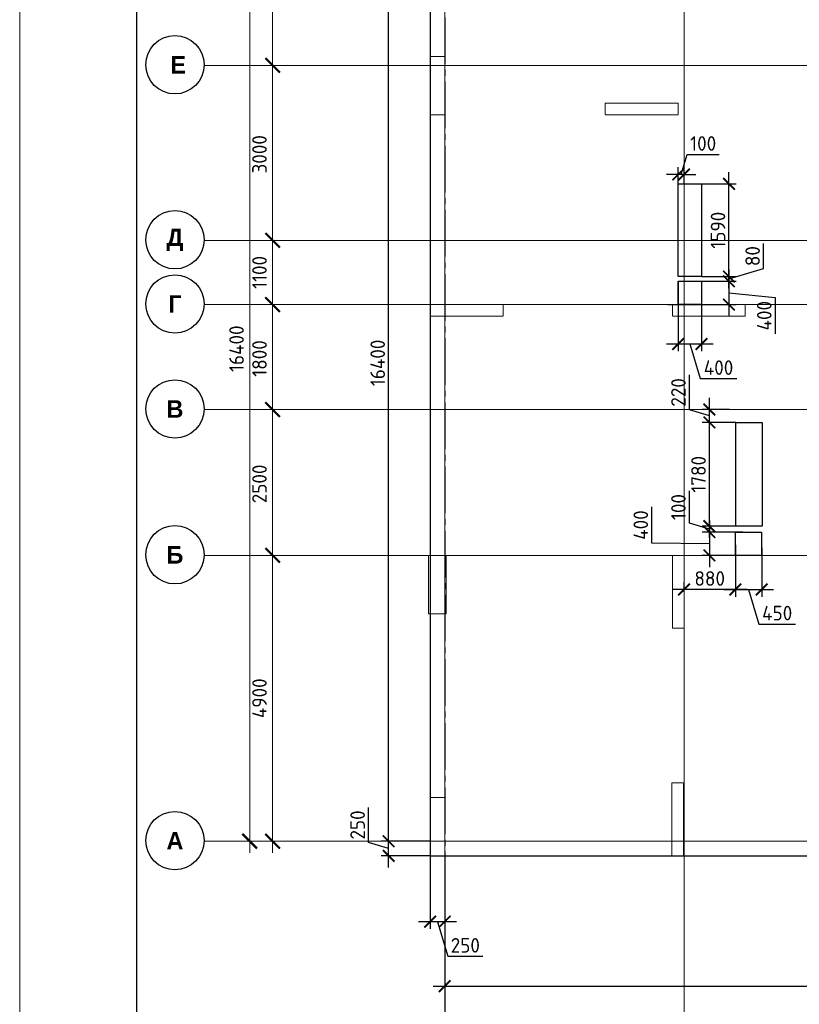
# Model space of a CAD drawing. Header units: millimetres. Extents: x -42044588 to 856694, y -806701 to 941911.
# Tile 860 of 1056: x -203199 to -189843, y -140596 to -123717. Entities that reach past the tile are written whole.
import ezdxf

# ---------------------------------------------------------------- set-up
doc = ezdxf.new("R2010")
doc.units = ezdxf.units.MM
for name, pattern in [('______5', [1100, 800, -100, 100, -100]), ('DASHED', [7, 5, -2, 0]), ('осевая', [50.8, 31.75, -6.35, 6.35, -6.35])]:
    doc.linetypes.add(name, pattern=pattern)
doc.layers.add('Колонна_ бетон', color=7, linetype='Continuous', lineweight=50, true_color=0xb4b496)
for name, color, linetype, lineweight in [('Оси', 40, '______5', 18), ('Перекрытие ж_бетон', 1, 'Continuous', 30), ('РАЗМЕРЫ', 1, 'Continuous', 9), ('ТОНКИЕ', 7, 'Continuous', 9)]:
    doc.layers.add(name, color=color, linetype=linetype, lineweight=lineweight)
doc.layers.add('ТОЛСТЫЕ_ОСНОВНЫЕ', color=6, linetype='Continuous')
doc.styles.add('Century Gothic', font='GOTHIC.TTF')
doc.styles.add('GOST-2.304_Type-B', font='GOST_Common.ttf')
doc.dimstyles.new('СПДС', dxfattribs={"dimscale": 100, "dimtxt": 2.5, "dimasz": 2, "dimexe": 1.25, "dimexo": 0, "dimtad": 1, "dimdec": 0, "dimrnd": 5, "dimtxsty": 'GOST-2.304_Type-B', "dimblk": 'ARCHTICK', "dimcen": 2.5, "dimdle": 2, "dimclrd": 1, "dimclre": 1, "dimclrt": 1, "dimadec": 0, "dimazin": 2, "dimtfac": 0.75, "dimtdec": 0, "dimtmove": 1, "dimatfit": 3, "dimfxl": 0, "dimtolj": 1, "dimarcsym": 0})

# ---------------------------------------------------------------- blocks, each defined once
blk = doc.blocks.new('_ArchTick')
at = {"color": 0, "linetype": 'ByBlock', "const_width": 0.15}
blk.add_lwpolyline([(-0.5, -0.5), (0.5, 0.5)], dxfattribs=at)
blk = doc.blocks.new('*D6709')
at = {"color": 1, "lineweight": -2, "transparency": 16777216}
for p, q in [((-89046, -342901), (-89046, -326101)), ((-89266, -326301), (-88921, -326301)), ((-89046, -342701), (-89171, -342701))]:
    blk.add_line(p, q, dxfattribs=at)
at = {"layer": 'DEFPOINTS', "color": 0, "transparency": 16777216}
for p in [(-89266, -326301), (-89046, -326301), (-89046, -342701)]:
    blk.add_point(p, dxfattribs=at)
at = {"color": 1, "lineweight": -2, "transparency": 16777216, "xscale": 250, "yscale": 250, "zscale": 250}
for p, rotation in [((-89046, -326301), 90), ((-89046, -342701), 270)]:
    blk.add_blockref('_ArchTick', p, dxfattribs=dict(at, rotation=rotation))
at = {"color": 1, "transparency": 16777216, "insert": (-89271, -334259), "char_height": 250, "width": 104166.67, "attachment_point": 5, "rotation": 90, "style": 'GOST-2.304_Type-B'}
blk.add_mtext('\\A1;16400', dxfattribs=at)
blk = doc.blocks.new('NSY101')
at = {"color": 0, "linetype": 'ByBlock', "lineweight": -2}
blk.add_circle((0, 0), 50, dxfattribs=at)
blk = doc.blocks.new('СЛОЖНЫЙ_ОБЪЕКТ_23')
at = {"layer": 'Оси', "color": 16, "linetype": 'Continuous', "lineweight": 25, "transparency": 33554687, "xscale": 9.999999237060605, "yscale": 9.999999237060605, "zscale": 9.999999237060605}
blk.add_blockref('NSY101', (-12319, -19997), dxfattribs=at)
at = {"layer": 'Оси', "color": 16, "linetype": 'Continuous', "lineweight": 25, "transparency": 33554687, "insert": (-12319, -19997), "char_height": 300, "width": 460, "attachment_point": 5, "style": 'Century Gothic'}
blk.add_mtext('\\A1;{\\fCentury Gothic|i0|b1;\\H300.000000;\\W1.000000;\\C16;А}\\P', dxfattribs=at)
blk = doc.blocks.new('СЛОЖНЫЙ_ОБЪЕКТ_24')
at = {"layer": 'Оси', "color": 16, "linetype": 'Continuous', "lineweight": 25, "transparency": 33554687, "xscale": 9.999999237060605, "yscale": 9.999999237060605, "zscale": 9.999999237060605}
blk.add_blockref('NSY101', (-12319, -15097), dxfattribs=at)
at = {"layer": 'Оси', "color": 16, "linetype": 'Continuous', "lineweight": 25, "transparency": 33554687, "insert": (-12319, -15097), "char_height": 300, "width": 390, "attachment_point": 5, "style": 'Century Gothic'}
blk.add_mtext('\\A1;{\\fCentury Gothic|i0|b1;\\H300.000000;\\W1.000000;\\C16;Б}\\P', dxfattribs=at)
blk = doc.blocks.new('СЛОЖНЫЙ_ОБЪЕКТ_25')
at = {"layer": 'Оси', "color": 16, "linetype": 'Continuous', "lineweight": 25, "transparency": 33554687, "xscale": 9.999999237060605, "yscale": 9.999999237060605, "zscale": 9.999999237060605}
blk.add_blockref('NSY101', (-12319, -12597), dxfattribs=at)
at = {"layer": 'Оси', "color": 16, "linetype": 'Continuous', "lineweight": 25, "transparency": 33554687, "insert": (-12319, -12597), "char_height": 300, "width": 390, "attachment_point": 5, "style": 'Century Gothic'}
blk.add_mtext('\\A1;{\\fCentury Gothic|i0|b1;\\H300.000000;\\W1.000000;\\C16;В}\\P', dxfattribs=at)
blk = doc.blocks.new('СЛОЖНЫЙ_ОБЪЕКТ_26')
at = {"layer": 'Оси', "color": 16, "linetype": 'Continuous', "lineweight": 25, "transparency": 33554687, "xscale": 9.999999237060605, "yscale": 9.999999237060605, "zscale": 9.999999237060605}
blk.add_blockref('NSY101', (-12319, -10797), dxfattribs=at)
at = {"layer": 'Оси', "color": 16, "linetype": 'Continuous', "lineweight": 25, "transparency": 33554687, "insert": (-12319, -10797), "char_height": 300, "width": 345, "attachment_point": 5, "style": 'Century Gothic'}
blk.add_mtext('\\A1;{\\fCentury Gothic|i0|b1;\\H300.000000;\\W1.000000;\\C16;Г}\\P', dxfattribs=at)
blk = doc.blocks.new('СЛОЖНЫЙ_ОБЪЕКТ_27')
at = {"layer": 'Оси', "color": 16, "linetype": 'Continuous', "lineweight": 25, "transparency": 33554687, "xscale": 9.999999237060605, "yscale": 9.999999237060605, "zscale": 9.999999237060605}
blk.add_blockref('NSY101', (-12319, -9697), dxfattribs=at)
at = {"layer": 'Оси', "color": 16, "linetype": 'Continuous', "lineweight": 25, "transparency": 33554687, "insert": (-12319, -9697), "char_height": 300, "width": 470, "attachment_point": 5, "style": 'Century Gothic'}
blk.add_mtext('\\A1;{\\fCentury Gothic|i0|b1;\\H300.000000;\\W1.000000;\\C16;Д}\\P', dxfattribs=at)
blk = doc.blocks.new('СЛОЖНЫЙ_ОБЪЕКТ_62')
at = {"layer": 'Оси', "color": 16, "linetype": 'Continuous', "lineweight": 25, "transparency": 33554687, "xscale": 9.999999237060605, "yscale": 9.999999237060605, "zscale": 9.999999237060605}
blk.add_blockref('NSY101', (-12319, -6697), dxfattribs=at)
at = {"layer": 'Оси', "color": 16, "linetype": 'Continuous', "lineweight": 25, "transparency": 33554687, "insert": (-12319, -6697), "char_height": 300, "width": 480, "attachment_point": 5, "style": 'Century Gothic'}
blk.add_mtext('\\A1;{\\fCentury Gothic|i0|b1;\\H300.000000;\\W1.000000;\\C16; Е}\\P', dxfattribs=at)
blk = doc.blocks.new('*D6711')
at = {"color": 1, "lineweight": -2, "transparency": 16777216}
for p, q in [((-88653, -342901), (-88653, -337601)), ((-88653, -337801), (-88778, -337801)), ((-88653, -342701), (-88778, -342701))]:
    blk.add_line(p, q, dxfattribs=at)
at = {"layer": 'DEFPOINTS', "color": 0, "transparency": 16777216}
for p in [(-88653, -337801), (-88653, -337801), (-88653, -342701)]:
    blk.add_point(p, dxfattribs=at)
at = {"color": 1, "lineweight": -2, "transparency": 16777216, "xscale": 250, "yscale": 250, "zscale": 250}
for p, rotation in [((-88653, -337801), 90), ((-88653, -342701), 270)]:
    blk.add_blockref('_ArchTick', p, dxfattribs=dict(at, rotation=rotation))
at = {"color": 1, "transparency": 16777216, "insert": (-88878, -340251), "char_height": 250, "width": 83333.33, "attachment_point": 5, "rotation": 90, "style": 'GOST-2.304_Type-B'}
blk.add_mtext('\\A1;4900', dxfattribs=at)
blk = doc.blocks.new('*D6712')
at = {"color": 1, "lineweight": -2, "transparency": 16777216}
for p, q in [((-88653, -338001), (-88653, -335101)), ((-88653, -335301), (-88778, -335301)), ((-88653, -337801), (-88778, -337801))]:
    blk.add_line(p, q, dxfattribs=at)
at = {"layer": 'DEFPOINTS', "color": 0, "transparency": 16777216}
for p in [(-88653, -335301), (-88653, -335301), (-88653, -337801)]:
    blk.add_point(p, dxfattribs=at)
at = {"color": 1, "lineweight": -2, "transparency": 16777216, "xscale": 250, "yscale": 250, "zscale": 250}
for p, rotation in [((-88653, -335301), 90), ((-88653, -337801), 270)]:
    blk.add_blockref('_ArchTick', p, dxfattribs=dict(at, rotation=rotation))
at = {"color": 1, "transparency": 16777216, "insert": (-88878, -336576), "char_height": 250, "width": 83333.33, "attachment_point": 5, "rotation": 90, "style": 'GOST-2.304_Type-B'}
blk.add_mtext('\\A1;2500', dxfattribs=at)
blk = doc.blocks.new('*D6713')
at = {"color": 1, "lineweight": -2, "transparency": 16777216}
for p, q in [((-88653, -335501), (-88653, -333301)), ((-88653, -333501), (-88778, -333501)), ((-88653, -335301), (-88778, -335301))]:
    blk.add_line(p, q, dxfattribs=at)
at = {"layer": 'DEFPOINTS', "color": 0, "transparency": 16777216}
for p in [(-88653, -333501), (-88653, -333501), (-88653, -335301)]:
    blk.add_point(p, dxfattribs=at)
at = {"color": 1, "lineweight": -2, "transparency": 16777216, "xscale": 250, "yscale": 250, "zscale": 250}
for p, rotation in [((-88653, -333501), 90), ((-88653, -335301), 270)]:
    blk.add_blockref('_ArchTick', p, dxfattribs=dict(at, rotation=rotation))
at = {"color": 1, "transparency": 16777216, "insert": (-88878, -334426), "char_height": 250, "width": 83333.33, "attachment_point": 5, "rotation": 90, "style": 'GOST-2.304_Type-B'}
blk.add_mtext('\\A1;1800', dxfattribs=at)
blk = doc.blocks.new('*D6714')
at = {"color": 1, "lineweight": -2, "transparency": 16777216}
for p, q in [((-88653, -333701), (-88653, -332201)), ((-88653, -332401), (-88778, -332401)), ((-88653, -333501), (-88778, -333501))]:
    blk.add_line(p, q, dxfattribs=at)
at = {"layer": 'DEFPOINTS', "color": 0, "transparency": 16777216}
for p in [(-88653, -332401), (-88653, -332401), (-88653, -333501)]:
    blk.add_point(p, dxfattribs=at)
at = {"color": 1, "lineweight": -2, "transparency": 16777216, "xscale": 250, "yscale": 250, "zscale": 250}
for p, rotation in [((-88653, -332401), 90), ((-88653, -333501), 270)]:
    blk.add_blockref('_ArchTick', p, dxfattribs=dict(at, rotation=rotation))
at = {"color": 1, "transparency": 16777216, "insert": (-88878, -332951), "char_height": 250, "width": 83333.33, "attachment_point": 5, "rotation": 90, "style": 'GOST-2.304_Type-B'}
blk.add_mtext('\\A1;1100', dxfattribs=at)
blk = doc.blocks.new('*D6715')
at = {"color": 1, "lineweight": -2, "transparency": 16777216}
for p, q in [((-88653, -332601), (-88653, -329201)), ((-88653, -329401), (-88778, -329401)), ((-88653, -332401), (-88778, -332401))]:
    blk.add_line(p, q, dxfattribs=at)
at = {"layer": 'DEFPOINTS', "color": 0, "transparency": 16777216}
for p in [(-88653, -329401), (-88653, -329401), (-88653, -332401)]:
    blk.add_point(p, dxfattribs=at)
at = {"color": 1, "lineweight": -2, "transparency": 16777216, "xscale": 250, "yscale": 250, "zscale": 250}
for p, rotation in [((-88653, -329401), 90), ((-88653, -332401), 270)]:
    blk.add_blockref('_ArchTick', p, dxfattribs=dict(at, rotation=rotation))
at = {"color": 1, "transparency": 16777216, "insert": (-88878, -330926), "char_height": 250, "width": 83333.33, "attachment_point": 5, "rotation": 90, "style": 'GOST-2.304_Type-B'}
blk.add_mtext('\\A1;3000', dxfattribs=at)
blk = doc.blocks.new('*D6716')
at = {"color": 1, "lineweight": -2, "transparency": 16777216}
for p, q in [((-88653, -329601), (-88653, -326101)), ((-89077, -326301), (-88528, -326301)), ((-88653, -329401), (-88778, -329401))]:
    blk.add_line(p, q, dxfattribs=at)
at = {"layer": 'DEFPOINTS', "color": 0, "transparency": 16777216}
for p in [(-89077, -326301), (-88653, -326301), (-88653, -329401)]:
    blk.add_point(p, dxfattribs=at)
at = {"color": 1, "lineweight": -2, "transparency": 16777216, "xscale": 250, "yscale": 250, "zscale": 250}
for p, rotation in [((-88653, -326301), 90), ((-88653, -329401), 270)]:
    blk.add_blockref('_ArchTick', p, dxfattribs=dict(at, rotation=rotation))
at = {"color": 1, "transparency": 16777216, "insert": (-88878, -327851), "char_height": 250, "width": 83333.33, "attachment_point": 5, "rotation": 90, "style": 'GOST-2.304_Type-B'}
blk.add_mtext('\\A1;3100', dxfattribs=at)
blk = doc.blocks.new('*D404')
at = {"layer": 'DEFPOINTS', "color": 0, "transparency": 16777216}
for p in [(-196168, -138050), (-195918, -138050), (-196168, -139179)]:
    blk.add_point(p, dxfattribs=at)
at = {"layer": 'РАЗМЕРЫ', "color": 1, "lineweight": -2, "transparency": 16777216}
for p, q in [((-196168, -138050), (-196168, -139304)), ((-195918, -138050), (-195918, -139304)), ((-195718, -139179), (-196368, -139179)), ((-196043, -139179), (-195865, -139772)), ((-195865, -139772), (-195265, -139772))]:
    blk.add_line(p, q, dxfattribs=at)
at = {"layer": 'РАЗМЕРЫ', "color": 1, "lineweight": -2, "transparency": 16777216, "xscale": 200, "yscale": 200, "zscale": 200, "rotation": 180}
blk.add_blockref('_ArchTick', (-196168, -139179), dxfattribs=at)
at = {"layer": 'РАЗМЕРЫ', "color": 1, "lineweight": -2, "transparency": 16777216, "xscale": 200, "yscale": 200, "zscale": 200}
blk.add_blockref('_ArchTick', (-195918, -139179), dxfattribs=at)
at = {"layer": 'РАЗМЕРЫ', "color": 1, "lineweight": 0, "transparency": 16777216, "insert": (-195565, -139585), "char_height": 250, "attachment_point": 5, "style": 'GOST-2.304_Type-B'}
blk.add_mtext('\\A1;250', dxfattribs=at)
blk = doc.blocks.new('*D405')
at = {"layer": 'DEFPOINTS', "color": 0, "transparency": 16777216}
for p in [(-196879, -137800), (-196168, -137800), (-196168, -138050)]:
    blk.add_point(p, dxfattribs=at)
at = {"layer": 'РАЗМЕРЫ', "color": 1, "lineweight": -2, "transparency": 16777216}
for p, q in [((-197222, -137821), (-197222, -137221)), ((-196879, -138250), (-196879, -137600)), ((-196879, -137925), (-197222, -137821)), ((-196168, -137800), (-197004, -137800)), ((-196168, -138050), (-197004, -138050))]:
    blk.add_line(p, q, dxfattribs=at)
at = {"layer": 'РАЗМЕРЫ', "color": 1, "lineweight": -2, "transparency": 16777216, "xscale": 200, "yscale": 200, "zscale": 200}
for p, rotation in [((-196879, -137800), 90), ((-196879, -138050), 270)]:
    blk.add_blockref('_ArchTick', p, dxfattribs=dict(at, rotation=rotation))
at = {"layer": 'РАЗМЕРЫ', "color": 1, "lineweight": 0, "transparency": 16777216, "insert": (-197410, -137521), "char_height": 250, "attachment_point": 5, "rotation": 90, "style": 'GOST-2.304_Type-B'}
blk.add_mtext('\\A1;250', dxfattribs=at)
blk = doc.blocks.new('*D406')
at = {"layer": 'DEFPOINTS', "color": 0, "transparency": 16777216}
for p in [(-196879, -121400), (-196168, -121400), (-196586, -137800)]:
    blk.add_point(p, dxfattribs=at)
at = {"layer": 'РАЗМЕРЫ', "color": 1, "lineweight": -2, "transparency": 16777216}
for p, q in [((-196879, -138000), (-196879, -121200)), ((-196168, -121400), (-197004, -121400)), ((-196586, -137800), (-197004, -137800))]:
    blk.add_line(p, q, dxfattribs=at)
at = {"layer": 'РАЗМЕРЫ', "color": 1, "lineweight": -2, "transparency": 16777216, "xscale": 200, "yscale": 200, "zscale": 200}
for p, rotation in [((-196879, -121400), 90), ((-196879, -137800), 270)]:
    blk.add_blockref('_ArchTick', p, dxfattribs=dict(at, rotation=rotation))
at = {"layer": 'РАЗМЕРЫ', "color": 1, "lineweight": 0, "transparency": 16777216, "insert": (-197066, -129600), "char_height": 250, "attachment_point": 5, "rotation": 90, "style": 'GOST-2.304_Type-B'}
blk.add_mtext('\\A1;16400', dxfattribs=at)
blk = doc.blocks.new('*D409')
at = {"layer": 'DEFPOINTS', "color": 0, "transparency": 16777216}
for p in [(-195918, -138050), (-179118, -138580), (-179118, -140284)]:
    blk.add_point(p, dxfattribs=at)
at = {"layer": 'РАЗМЕРЫ', "color": 1, "lineweight": -2, "transparency": 16777216}
for p, q in [((-195918, -138050), (-195918, -140409)), ((-179118, -138580), (-179118, -140409)), ((-196118, -140284), (-178918, -140284))]:
    blk.add_line(p, q, dxfattribs=at)
at = {"layer": 'РАЗМЕРЫ', "color": 1, "lineweight": -2, "transparency": 16777216, "xscale": 200, "yscale": 200, "zscale": 200, "rotation": 180}
blk.add_blockref('_ArchTick', (-195918, -140284), dxfattribs=at)
at = {"layer": 'РАЗМЕРЫ', "color": 1, "lineweight": -2, "transparency": 16777216, "xscale": 200, "yscale": 200, "zscale": 200}
blk.add_blockref('_ArchTick', (-179118, -140284), dxfattribs=at)
at = {"layer": 'РАЗМЕРЫ', "color": 1, "lineweight": 0, "transparency": 16777216, "insert": (-187518, -140096), "char_height": 250, "attachment_point": 5, "style": 'GOST-2.304_Type-B'}
blk.add_mtext('\\A1;16800', dxfattribs=at)
blk = doc.blocks.new('подложка стн 1-го этажа')
at = {"layer": 'Колонна_ бетон', "color": 252, "linetype": 'DASHED', "lineweight": 0, "ltscale": 0.5, "true_color": 0x939598, "transparency": 33554687}
for p, q in [((7794, 22162, -200), (7794, 23162, -200)), ((7794, 23162, -200), (7794, 23162, -200)), ((7794, 23162, -200), (8044, 23162, -560)), ((8044, 23162, -560), (8044, 23162, -560)), ((8044, 23162, -400), (8044, 22162, -400)), ((10794, 22362, -200), (10794, 22362, -200)), ((10794, 22362, -200), (10794, 22162, -200)), ((10794, 22362, -200), (12044, 22362, -200)), ((12044, 22362, -200), (12044, 22362, -200)), ((12044, 22362, -200), (12044, 22162, -200)), ((8044, 22162, -200), (7794, 22162, -200)), ((7794, 22162, -200), (7794, 22162, -200)), ((8044, 22162, -200), (8044, 22162, -200)), ((10794, 22162, -200), (10794, 22162, -200)), ((10794, 22162, -200), (12044, 22162, -200)), ((12044, 22162, -200), (12044, 22162, -200)), ((7794, 18712, -200), (7794, 18912, -200)), ((7794, 18912, -200), (7794, 18912, -200)), ((9044, 18912, -200), (7794, 18912, -200)), ((9044, 18912, -200), (9044, 18912, -200)), ((9044, 18712, -200), (9044, 18912, -200)), ((11944, 18912, -200), (11944, 18912, -200)), ((11944, 18712, -200), (11944, 18912, -200)), ((11944, 18912, -200), (13194, 18912, -200)), ((13194, 18912, -200), (13194, 18912, -200)), ((13194, 18912, -200), (13194, 18712, -200)), ((9044, 18712, -200), (7794, 18712, -200)), ((7794, 18712, -200), (7794, 18712, -200)), ((9044, 18712, -200), (9044, 18712, -200)), ((13194, 18712, -200), (11944, 18712, -200)), ((11944, 18712, -200), (11944, 18712, -200)), ((13194, 18712, -200), (13194, 18712, -200)), ((7769, 14612, -200), (7769, 14612, -200)), ((7769, 14612, -200), (8069, 14612, -200)), ((7769, 13612, -200), (7769, 14612, -200)), ((8069, 14612, -200), (8069, 14612, -200)), ((8069, 13612, -200), (8069, 14612, -200)), ((11944, 14612, -200), (11944, 14612, -200)), ((11944, 13362, -200), (11944, 14612, -200)), ((11944, 14612, -200), (12144, 14612, -200)), ((12144, 14612, -200), (12144, 14612, -200)), ((12144, 13362, -200), (12144, 14612, -200)), ((7769, 13612, -200), (7769, 13612, -200)), ((7769, 13612, -200), (8069, 13612, -200)), ((8069, 13612, -200), (8069, 13612, -200)), ((11944, 13362, -200), (11944, 13362, -200)), ((11944, 13362, -200), (12144, 13362, -200)), ((12144, 13362, -200), (12144, 13362, -200)), ((11936, 10712, -760), (11936, 10712, -760)), ((11936, 9462, -760), (11936, 10712, -760)), ((11936, 10712, -760), (12136, 10712, -760)), ((12136, 10712, -760), (12136, 10712, -760)), ((12136, 9462, -760), (12136, 10712, -760)), ((7769, 10462, -560), (7769, 10462, -560)), ((7794, 10462, -560), (8044, 10462, -560)), ((7794, 9462, -560), (7794, 10462, -560)), ((8044, 9462, -560), (8044, 10462, -560)), ((8069, 10462, -560), (8069, 10462, -560)), ((7794, 9462, -560), (7794, 9462, -560)), ((7794, 9462, -560), (8046, 9462, -560)), ((8046, 9462, -560), (8046, 9462, -560)), ((11936, 9462, -760), (11936, 9462, -760)), ((11936, 9462, -760), (12136, 9462, -760)), ((12136, 9462, -760), (12136, 9462, -760))]:
    blk.add_line(p, q, dxfattribs=at)
blk = doc.blocks.new('*U6686')
at = {"layer": 'ТОЛСТЫЕ_ОСНОВНЫЕ', "color": 6}
blk.add_lwpolyline([(20, 5), (886, 5), (886, 415), (20, 415)], close=True, dxfattribs=at)
at = {"layer": 'ТОНКИЕ'}
blk.add_lwpolyline([(0, 0), (891, 0), (891, 420), (0, 420)], close=True, dxfattribs=at)
blk = doc.blocks.new('*D2916')
at = {"layer": 'DEFPOINTS', "color": 0, "transparency": 16777216}
for p in [(-191918, -128202), (-191518, -128200), (-191518, -129275)]:
    blk.add_point(p, dxfattribs=at)
at = {"layer": 'РАЗМЕРЫ', "color": 1, "lineweight": -2, "transparency": 16777216}
for p, q in [((-191918, -128202), (-191918, -129400)), ((-191518, -128200), (-191518, -129400)), ((-192118, -129275), (-191318, -129275)), ((-191718, -129275), (-191540, -129869)), ((-191540, -129869), (-190915, -129869))]:
    blk.add_line(p, q, dxfattribs=at)
at = {"layer": 'РАЗМЕРЫ', "color": 1, "lineweight": -2, "transparency": 16777216, "xscale": 200, "yscale": 200, "zscale": 200, "rotation": 180}
blk.add_blockref('_ArchTick', (-191918, -129275), dxfattribs=at)
at = {"layer": 'РАЗМЕРЫ', "color": 1, "lineweight": -2, "transparency": 16777216, "xscale": 200, "yscale": 200, "zscale": 200}
blk.add_blockref('_ArchTick', (-191518, -129275), dxfattribs=at)
at = {"layer": 'РАЗМЕРЫ', "color": 1, "lineweight": 0, "transparency": 16777216, "insert": (-191227, -129681), "char_height": 250, "attachment_point": 5, "style": 'GOST-2.304_Type-B'}
blk.add_mtext('\\A1;400', dxfattribs=at)
blk = doc.blocks.new('*D2917')
at = {"layer": 'DEFPOINTS', "color": 0, "transparency": 16777216}
for p in [(-191860, -128200), (-192097, -128600), (-191049, -128600)]:
    blk.add_point(p, dxfattribs=at)
at = {"layer": 'РАЗМЕРЫ', "color": 1, "lineweight": -2, "transparency": 16777216}
for p, q in [((-191049, -128000), (-191049, -128800)), ((-191860, -128200), (-190924, -128200)), ((-191049, -128400), (-190255, -128479)), ((-192097, -128600), (-190924, -128600)), ((-190255, -128479), (-190255, -129104))]:
    blk.add_line(p, q, dxfattribs=at)
at = {"layer": 'РАЗМЕРЫ', "color": 1, "lineweight": -2, "transparency": 16777216, "xscale": 200, "yscale": 200, "zscale": 200}
for p, rotation in [((-191049, -128200), 90), ((-191049, -128600), 270)]:
    blk.add_blockref('_ArchTick', p, dxfattribs=dict(at, rotation=rotation))
at = {"layer": 'РАЗМЕРЫ', "color": 1, "lineweight": 0, "transparency": 16777216, "insert": (-190443, -128791), "char_height": 250, "attachment_point": 5, "rotation": 90, "style": 'GOST-2.304_Type-B'}
blk.add_mtext('\\A1;400', dxfattribs=at)
blk = doc.blocks.new('*D2921')
at = {"layer": 'DEFPOINTS', "color": 0, "transparency": 16777216}
for p in [(-190808, -132500), (-191383, -132900), (-190890, -132900)]:
    blk.add_point(p, dxfattribs=at)
at = {"layer": 'РАЗМЕРЫ', "color": 1, "lineweight": -2, "transparency": 16777216}
for p, q in [((-192372, -132692), (-192372, -132067)), ((-191383, -132300), (-191383, -133100)), ((-190808, -132500), (-191508, -132500)), ((-191383, -132700), (-192372, -132692)), ((-190890, -132900), (-191508, -132900))]:
    blk.add_line(p, q, dxfattribs=at)
at = {"layer": 'РАЗМЕРЫ', "color": 1, "lineweight": -2, "transparency": 16777216, "xscale": 200, "yscale": 200, "zscale": 200}
for p, rotation in [((-191383, -132500), 90), ((-191383, -132900), 270)]:
    blk.add_blockref('_ArchTick', p, dxfattribs=dict(at, rotation=rotation))
at = {"layer": 'РАЗМЕРЫ', "color": 1, "lineweight": 0, "transparency": 16777216, "insert": (-192559, -132380), "char_height": 250, "attachment_point": 5, "rotation": 90, "style": 'GOST-2.304_Type-B'}
blk.add_mtext('\\A1;400', dxfattribs=at)
blk = doc.blocks.new('*D2922')
at = {"layer": 'DEFPOINTS', "color": 0, "transparency": 16777216}
for p in [(-190938, -132719), (-190487, -132773), (-190487, -133483)]:
    blk.add_point(p, dxfattribs=at)
at = {"layer": 'РАЗМЕРЫ', "color": 1, "lineweight": -2, "transparency": 16777216}
for p, q in [((-190938, -132719), (-190938, -133608)), ((-190487, -132773), (-190487, -133608)), ((-191138, -133483), (-190287, -133483)), ((-190713, -133483), (-190535, -134077)), ((-190535, -134077), (-189910, -134077))]:
    blk.add_line(p, q, dxfattribs=at)
at = {"layer": 'РАЗМЕРЫ', "color": 1, "lineweight": -2, "transparency": 16777216, "xscale": 200, "yscale": 200, "zscale": 200, "rotation": 180}
blk.add_blockref('_ArchTick', (-190938, -133483), dxfattribs=at)
at = {"layer": 'РАЗМЕРЫ', "color": 1, "lineweight": -2, "transparency": 16777216, "xscale": 200, "yscale": 200, "zscale": 200}
blk.add_blockref('_ArchTick', (-190487, -133483), dxfattribs=at)
at = {"layer": 'РАЗМЕРЫ', "color": 1, "lineweight": 0, "transparency": 16777216, "insert": (-190222, -133889), "char_height": 250, "attachment_point": 5, "style": 'GOST-2.304_Type-B'}
blk.add_mtext('\\A1;450', dxfattribs=at)
blk = doc.blocks.new('*D3079')
at = {"layer": 'DEFPOINTS', "color": 0, "transparency": 16777216}
for p in [(-190938, -132719), (-191818, -133483), (-191818, -133526)]:
    blk.add_point(p, dxfattribs=at)
at = {"layer": 'РАЗМЕРЫ', "color": 1, "lineweight": -2, "transparency": 16777216}
for p, q in [((-190938, -132719), (-190938, -133608)), ((-190738, -133483), (-192018, -133483)), ((-191818, -133526), (-191818, -133358))]:
    blk.add_line(p, q, dxfattribs=at)
at = {"layer": 'РАЗМЕРЫ', "color": 1, "lineweight": -2, "transparency": 16777216, "xscale": 200, "yscale": 200, "zscale": 200, "rotation": 180}
blk.add_blockref('_ArchTick', (-191818, -133483), dxfattribs=at)
at = {"layer": 'РАЗМЕРЫ', "color": 1, "lineweight": -2, "transparency": 16777216, "xscale": 200, "yscale": 200, "zscale": 200}
blk.add_blockref('_ArchTick', (-190938, -133483), dxfattribs=at)
at = {"layer": 'РАЗМЕРЫ', "color": 1, "lineweight": 0, "transparency": 16777216, "insert": (-191378, -133296), "char_height": 250, "attachment_point": 5, "style": 'GOST-2.304_Type-B'}
blk.add_mtext('\\A1;880', dxfattribs=at)
blk = doc.blocks.new('*D2984')
at = {"layer": 'DEFPOINTS', "color": 0, "transparency": 16777216}
for p in [(-191860, -128200), (-191518, -128120), (-191049, -128120)]:
    blk.add_point(p, dxfattribs=at)
at = {"layer": 'РАЗМЕРЫ', "color": 1, "lineweight": -2, "transparency": 16777216}
for p, q in [((-190455, -127981), (-190455, -127556)), ((-191049, -128120), (-191049, -127920)), ((-191049, -128160), (-190455, -127981)), ((-191860, -128200), (-190924, -128200)), ((-191518, -128120), (-190924, -128120)), ((-191049, -128200), (-191049, -128120)), ((-191049, -128200), (-191049, -128120)), ((-191049, -128200), (-191049, -128400))]:
    blk.add_line(p, q, dxfattribs=at)
at = {"layer": 'РАЗМЕРЫ', "color": 1, "lineweight": -2, "transparency": 16777216, "xscale": 200, "yscale": 200, "zscale": 200}
for p, rotation in [((-191049, -128120), 270), ((-191049, -128200), 90)]:
    blk.add_blockref('_ArchTick', p, dxfattribs=dict(at, rotation=rotation))
at = {"layer": 'РАЗМЕРЫ', "color": 1, "lineweight": 0, "transparency": 16777216, "insert": (-190643, -127769), "char_height": 250, "attachment_point": 5, "rotation": 90, "style": 'GOST-2.304_Type-B'}
blk.add_mtext('\\A1;80', dxfattribs=at)
blk = doc.blocks.new('*D2985')
at = {"layer": 'DEFPOINTS', "color": 0, "transparency": 16777216}
for p in [(-191518, -126530), (-191049, -126530), (-191518, -128120)]:
    blk.add_point(p, dxfattribs=at)
at = {"layer": 'РАЗМЕРЫ', "color": 1, "lineweight": -2, "transparency": 16777216}
for p, q in [((-191049, -128320), (-191049, -126330)), ((-191518, -126530), (-190924, -126530)), ((-191518, -128120), (-190924, -128120))]:
    blk.add_line(p, q, dxfattribs=at)
at = {"layer": 'РАЗМЕРЫ', "color": 1, "lineweight": -2, "transparency": 16777216, "xscale": 200, "yscale": 200, "zscale": 200}
for p, rotation in [((-191049, -126530), 90), ((-191049, -128120), 270)]:
    blk.add_blockref('_ArchTick', p, dxfattribs=dict(at, rotation=rotation))
at = {"layer": 'РАЗМЕРЫ', "color": 1, "lineweight": 0, "transparency": 16777216, "insert": (-191236, -127325), "char_height": 250, "attachment_point": 5, "rotation": 90, "style": 'GOST-2.304_Type-B'}
blk.add_mtext('\\A1;1590', dxfattribs=at)
blk = doc.blocks.new('*D2986')
at = {"layer": 'DEFPOINTS', "color": 0, "transparency": 16777216}
for p in [(-191383, -132400), (-190931, -132400), (-190808, -132500)]:
    blk.add_point(p, dxfattribs=at)
at = {"layer": 'РАЗМЕРЫ', "color": 1, "lineweight": -2, "transparency": 16777216}
for p, q in [((-191726, -132346), (-191726, -131796)), ((-191383, -132400), (-191383, -132200)), ((-191383, -132450), (-191726, -132346)), ((-190931, -132400), (-191508, -132400)), ((-190808, -132500), (-191508, -132500)), ((-191383, -132500), (-191383, -132400)), ((-191383, -132500), (-191383, -132400)), ((-191383, -132500), (-191383, -132700))]:
    blk.add_line(p, q, dxfattribs=at)
at = {"layer": 'РАЗМЕРЫ', "color": 1, "lineweight": -2, "transparency": 16777216, "xscale": 200, "yscale": 200, "zscale": 200}
for p, rotation in [((-191383, -132400), 270), ((-191383, -132500), 90)]:
    blk.add_blockref('_ArchTick', p, dxfattribs=dict(at, rotation=rotation))
at = {"layer": 'РАЗМЕРЫ', "color": 1, "lineweight": 0, "transparency": 16777216, "insert": (-191914, -132071), "char_height": 250, "attachment_point": 5, "rotation": 90, "style": 'GOST-2.304_Type-B'}
blk.add_mtext('\\A1;100', dxfattribs=at)
blk = doc.blocks.new('*D2987')
at = {"layer": 'DEFPOINTS', "color": 0, "transparency": 16777216}
for p in [(-191382, -130620), (-190931, -130620), (-190931, -132400)]:
    blk.add_point(p, dxfattribs=at)
at = {"layer": 'РАЗМЕРЫ', "color": 1, "lineweight": -2, "transparency": 16777216}
for p, q in [((-191382, -132600), (-191382, -130420)), ((-190931, -130620), (-191507, -130620)), ((-190931, -132400), (-191507, -132400))]:
    blk.add_line(p, q, dxfattribs=at)
at = {"layer": 'РАЗМЕРЫ', "color": 1, "lineweight": -2, "transparency": 16777216, "xscale": 200, "yscale": 200, "zscale": 200}
for p, rotation in [((-191382, -130620), 90), ((-191382, -132400), 270)]:
    blk.add_blockref('_ArchTick', p, dxfattribs=dict(at, rotation=rotation))
at = {"layer": 'РАЗМЕРЫ', "color": 1, "lineweight": 0, "transparency": 16777216, "insert": (-191570, -131510), "char_height": 250, "attachment_point": 5, "rotation": 90, "style": 'GOST-2.304_Type-B'}
blk.add_mtext('\\A1;1780', dxfattribs=at)
blk = doc.blocks.new('*D3095')
at = {"layer": 'DEFPOINTS', "color": 0, "transparency": 16777216}
for p in [(-191383, -130400), (-191037, -130400), (-190931, -130620)]:
    blk.add_point(p, dxfattribs=at)
at = {"layer": 'РАЗМЕРЫ', "color": 1, "lineweight": -2, "transparency": 16777216}
for p, q in [((-191726, -130406), (-191726, -129806)), ((-191383, -130820), (-191383, -130200)), ((-191383, -130510), (-191726, -130406)), ((-191037, -130400), (-191508, -130400)), ((-190931, -130620), (-191508, -130620))]:
    blk.add_line(p, q, dxfattribs=at)
at = {"layer": 'РАЗМЕРЫ', "color": 1, "lineweight": -2, "transparency": 16777216, "xscale": 200, "yscale": 200, "zscale": 200}
for p, rotation in [((-191383, -130400), 90), ((-191383, -130620), 270)]:
    blk.add_blockref('_ArchTick', p, dxfattribs=dict(at, rotation=rotation))
at = {"layer": 'РАЗМЕРЫ', "color": 1, "lineweight": 0, "transparency": 16777216, "insert": (-191914, -130106), "char_height": 250, "attachment_point": 5, "rotation": 90, "style": 'GOST-2.304_Type-B'}
blk.add_mtext('\\A1;220', dxfattribs=at)
blk = doc.blocks.new('*D2910')
at = {"layer": 'DEFPOINTS', "color": 0, "transparency": 16777216}
for p in [(-191918, -126370), (-191918, -126530), (-191818, -126530)]:
    blk.add_point(p, dxfattribs=at)
at = {"layer": 'РАЗМЕРЫ', "color": 1, "lineweight": -2, "transparency": 16777216}
for p, q in [((-191868, -126370), (-191765, -126026)), ((-191765, -126026), (-191215, -126026)), ((-191918, -126530), (-191918, -126245)), ((-191818, -126530), (-191818, -126245)), ((-191918, -126370), (-192118, -126370)), ((-191818, -126370), (-191918, -126370)), ((-191818, -126370), (-191918, -126370)), ((-191818, -126370), (-191618, -126370))]:
    blk.add_line(p, q, dxfattribs=at)
at = {"layer": 'РАЗМЕРЫ', "color": 1, "lineweight": -2, "transparency": 16777216, "xscale": 200, "yscale": 200, "zscale": 200}
blk.add_blockref('_ArchTick', (-191918, -126370), dxfattribs=at)
at = {"layer": 'РАЗМЕРЫ', "color": 1, "lineweight": -2, "transparency": 16777216, "xscale": 200, "yscale": 200, "zscale": 200, "rotation": 180}
blk.add_blockref('_ArchTick', (-191818, -126370), dxfattribs=at)
at = {"layer": 'РАЗМЕРЫ', "color": 1, "lineweight": 0, "transparency": 16777216, "insert": (-191490, -125838), "char_height": 250, "attachment_point": 5, "style": 'GOST-2.304_Type-B'}
blk.add_mtext('\\A1;100', dxfattribs=at)
blk = doc.blocks.new('блочина')
at = {"layer": 'Перекрытие ж_бетон', "color": 4}
for points in [[(108013, 60560), (107613, 60560), (107613, 62150), (108013, 62150)], [(107613, 60478), (108013, 60478), (108013, 60078), (107613, 60078)], [(109050, 56280), (108600, 56280), (108600, 58060), (109050, 58060)], [(108593, 56178), (109042, 56178), (109042, 55778), (108593, 55778)]]:
    blk.add_lwpolyline(points, close=True, dxfattribs=at)
blk = doc.blocks.new('оси блок 2')
at = {"layer": 'Оси', "color": 16, "linetype": 'осевая', "lineweight": 0, "ltscale": 0.25, "transparency": 33554687}
for p, q in [((-85704.7, -322543), (-85704.7, -347930)), ((-81604.7, -322543), (-81604.7, -347914.1)), ((-89822.3, -329401.3), (-37238.5, -329401.3)), ((-89822.3, -332401.3), (-37238.5, -332401.3)), ((-89822.3, -333501.3), (-37238.5, -333501.3)), ((-89822.3, -335301.3), (-37238.5, -335301.3)), ((-89822.3, -337801.3), (-37238.5, -337801.3)), ((-89822.3, -342701.3), (-37238.5, -342701.3))]:
    blk.add_line(p, q, dxfattribs=at)
at = {"layer": 'Оси', "color": 16, "linetype": 'Continuous', "lineweight": 25, "transparency": 33554687}
for name in ['СЛОЖНЫЙ_ОБЪЕКТ_62', 'СЛОЖНЫЙ_ОБЪЕКТ_27', 'СЛОЖНЫЙ_ОБЪЕКТ_26', 'СЛОЖНЫЙ_ОБЪЕКТ_25', 'СЛОЖНЫЙ_ОБЪЕКТ_24', 'СЛОЖНЫЙ_ОБЪЕКТ_23']:
    blk.add_blockref(name, (-78007.2, -322694.4), dxfattribs=at)
for base, p1, p2, picture, middle in [((-89046, -326301.3), (-89046, -342701.3), (-89266.1, -326301.3), '*D6709', (-89046, -334259)), ((-88653.5, -326301.3), (-88653.5, -329401.3), (-89077, -326301.3), '*D6716', (-88653.5, -327851.3)), ((-88653.5, -329401.3), (-88653.5, -332401.3), (-88653.5, -329401.3), '*D6715', (-88653.5, -330926.5)), ((-88653.5, -332401.3), (-88653.5, -333501.3), (-88653.5, -332401.3), '*D6714', (-88653.5, -332951.3)), ((-88653.5, -333501.3), (-88653.5, -335301.3), (-88653.5, -333501.3), '*D6713', (-88653.5, -334426.5)), ((-88653.5, -335301.3), (-88653.5, -337801.3), (-88653.5, -335301.3), '*D6712', (-88653.5, -336576.5)), ((-88653.5, -337801.3), (-88653.5, -342701.3), (-88653.5, -337801.3), '*D6711', (-88653.5, -340251.3))]:
    dim = blk.add_linear_dim(base=base, p1=p1, p2=p2, angle=90, dimstyle='СПДС', override={"dimgap": 1})
    dim.commit()
    dim.dimension.update_dxf_attribs({"geometry": picture, "text_midpoint": middle, "dimtype": 160})

msp = doc.modelspace()

# ---------------------------------------------------------------- linework, layer by layer
at = {"layer": 'Оси', "color": 16, "linetype": '______5', "lineweight": 25, "transparency": 33554687}
msp.add_line((-195918.038, -119276.235), (-195918.038, -143266.235), dxfattribs=at)
at = {"layer": 'Перекрытие ж_бетон'}
msp.add_lwpolyline([(-196168.038, -138049.513), (-177617.874, -138049.513), (-177617.874, -139649.513), (-174267.876, -139649.513), (-174267.873, -138049.513), (-162218.038, -138049.513), (-162218.038, -139649.513), (-158868.498, -139649.513), (-158868.503, -138049.513), (-148868.038, -138049.513), (-148868.038, -121149.514), (-158918.038, -121149.514), (-158918.038, -119549.514), (-162268.038, -119549.514), (-162268.038, -121149.514), (-182158.038, -121149.514), (-182158.038, -119549.514), (-185508.038, -119549.514), (-185508.038, -121149.514), (-196168.038, -121149.514), (-196168.038, -138049.513)], dxfattribs=at)

# ---------------------------------------------------------------- block references
at = {"xscale": 100, "yscale": 100, "zscale": 100}
msp.add_blockref('*U6686', (-203199.263, -155306.226), dxfattribs=at)
for name, p in [('подложка стн 1-го этажа', (-203961.961, -147511.308, 560)), ('блочина', (-299530.716, -188679.158))]:
    msp.add_blockref(name, p)
at = {"layer": 'РАЗМЕРЫ'}
msp.add_blockref('оси блок 2', (-110213.32, 204901.809), dxfattribs=at)

# ---------------------------------------------------------------- dimensions: what is measured, and where the dimension line sits
at = {"layer": 'РАЗМЕРЫ', "lineweight": 0}
for base, p1, p2, picture, middle in [((-196878.615, -121399.513), (-196585.826, -137799.513), (-196168.038, -121399.513), '*D406', (-197066.115, -129599.513)), ((-191048.81, -126529.513), (-191517.691, -128119.513), (-191517.691, -126529.513), '*D2985', (-191236.31, -127324.513)), ((-191048.81, -128119.513), (-191859.846, -128199.513), (-191517.691, -128119.513), '*D2984', (-190642.56, -127918.888)), ((-191382.562, -130399.513), (-190930.61, -130619.607), (-191036.613, -130399.513), '*D3095', (-191913.812, -130343.935)), ((-191382.478, -130619.607), (-190930.693, -132399.605), (-190930.61, -130619.607), '*D2987', (-191569.978, -131509.606)), ((-191382.562, -132399.605), (-190807.604, -132499.513), (-190930.693, -132399.605), '*D2986', (-191913.812, -132283.934)), ((-196878.615, -137799.513), (-196168.038, -138049.513), (-196168.038, -137799.513), '*D405', (-197409.865, -137758.888))]:
    dim = msp.add_linear_dim(base=base, p1=p1, p2=p2, angle=90, dimstyle='СПДС', override={"dimrnd": 5}, dxfattribs=at)
    dim.commit()
    dim.dimension.update_dxf_attribs({"geometry": picture, "text_midpoint": middle})
dim = msp.add_linear_dim(base=(-191917.691, -126369.719), p1=(-191817.896, -126529.513), p2=(-191917.691, -126529.513), dimstyle='СПДС', dxfattribs=at)
dim.commit()
dim.dimension.update_dxf_attribs({"geometry": '*D2910', "text_midpoint": (-191702.169, -125838.469)})
at = {"layer": 'РАЗМЕРЫ', "color": 4, "lineweight": 0}
dim = msp.add_linear_dim(base=(-191048.81, -128599.513), p1=(-191859.846, -128199.513), p2=(-192096.649, -128599.513), angle=90, dimstyle='СПДС', override={"dimrnd": 5}, dxfattribs=at)
dim.commit()
dim.dimension.update_dxf_attribs({"geometry": '*D2917', "text_midpoint": (-190255.107, -128541.201), "dimtype": 160})
dim = msp.add_linear_dim(base=(-191517.894, -129275.25), p1=(-191918.036, -128201.513), p2=(-191517.894, -128199.513), dimstyle='СПДС', override={"dimrnd": 5}, dxfattribs=at)
dim.commit()
dim.dimension.update_dxf_attribs({"geometry": '*D2916', "text_midpoint": (-191477.34, -129681.5)})
at = {"layer": 'РАЗМЕРЫ', "lineweight": 0}
dim = msp.add_linear_dim(base=(-191382.562, -132899.514), p1=(-190807.604, -132499.513), p2=(-190890.456, -132899.514), angle=90, dimstyle='СПДС', override={"dimrnd": 5}, dxfattribs=at)
dim.commit()
dim.dimension.update_dxf_attribs({"geometry": '*D2921', "text_midpoint": (-192371.503, -132629.513), "dimtype": 160})
for base, p1, p2, picture, middle in [((-191817.896, -133483.072), (-190937.894, -132719.383), (-191817.896, -133526.489), '*D3079', (-191377.895, -133295.572)), ((-190487.415, -133483.072), (-190937.894, -132719.383), (-190487.415, -132773.33), '*D2922', (-190472.029, -133889.322)), ((-196168.038, -139178.735), (-195918.038, -138049.513), (-196168.038, -138049.513), '*D404', (-195802.413, -139584.985)), ((-179118.038, -140283.608), (-195918.038, -138049.513), (-179118.038, -138579.735), '*D409', (-187518.038, -140096.108))]:
    dim = msp.add_linear_dim(base=base, p1=p1, p2=p2, dimstyle='СПДС', override={"dimrnd": 5}, dxfattribs=at)
    dim.commit()
    dim.dimension.update_dxf_attribs({"geometry": picture, "text_midpoint": middle})

doc.saveas('drawing.dxf')
